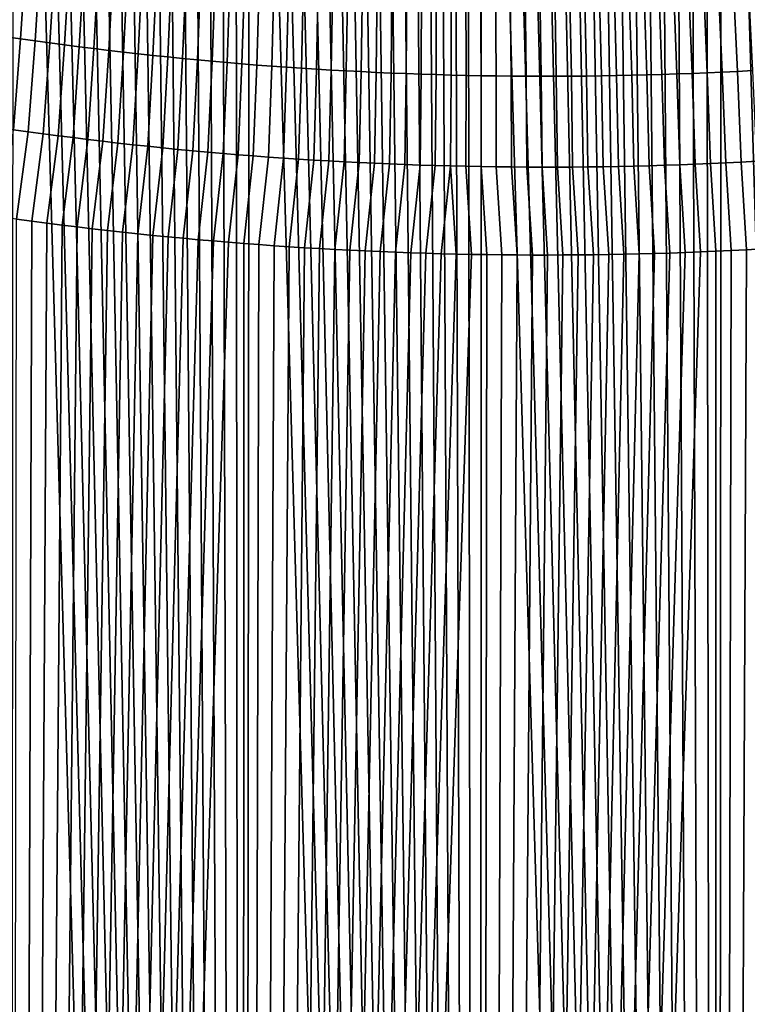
# Model space of a CAD drawing. Header units: metres. Extents: x -240 to 45, y -77 to 27.
# Tile 725 of 1056: x 14.6 to 17.63, y -35.33 to -31.23. Entities that reach past the tile are written whole.
import ezdxf

# ---------------------------------------------------------------- set-up
doc = ezdxf.new("R2010")
doc.units = ezdxf.units.M
doc.layers.add('solid_102011X2', color=7, linetype='CONTINUOUS')

msp = doc.modelspace()

# ---------------------------------------------------------------- linework, layer by layer
at = {"layer": 'solid_102011X2'}
for points in [[(14.552514, -60.200001, 121.029999), (15.52717, -60.200001, 121.252457), (14.631635, -28.450607, 121.049973), (14.573332, -28.427837, 121.035286)], [(15.52717, -60.200001, 121.252457), (14.689886, -28.473186, 121.064461), (14.631635, -28.450607, 121.049973)], [(15.52717, -60.200001, 121.252457), (14.748085, -28.495577, 121.078751), (14.689886, -28.473186, 121.064461)], [(15.52717, -60.200001, 121.252457), (14.806231, -28.51778, 121.092842), (14.748085, -28.495577, 121.078751)], [(15.52717, -60.200001, 121.252457), (14.864326, -28.539797, 121.106743), (14.806231, -28.51778, 121.092842)], [(15.52717, -60.200001, 121.252457), (14.922369, -28.561628, 121.120445), (14.864326, -28.539797, 121.106743)], [(15.52717, -60.200001, 121.252457), (14.98036, -28.583277, 121.133957), (14.922369, -28.561628, 121.120445)], [(15.52717, -60.200001, 121.252457), (15.0383, -28.60474, 121.14727), (14.98036, -28.583277, 121.133957)], [(15.52717, -60.200001, 121.252457), (15.096188, -28.626022, 121.160393), (15.0383, -28.60474, 121.14727)], [(15.52717, -60.200001, 121.252457), (15.154017, -28.647112, 121.173325), (15.096188, -28.626022, 121.160393)], [(15.52717, -60.200001, 121.252457), (15.211787, -28.668013, 121.186058), (15.154017, -28.647112, 121.173325)], [(15.52717, -60.200001, 121.252457), (15.269497, -28.688723, 121.198608), (15.211787, -28.668013, 121.186058)], [(15.52717, -60.200001, 121.252457), (15.327147, -28.709242, 121.21096), (15.269497, -28.688723, 121.198608)], [(15.52717, -60.200001, 121.252457), (15.384737, -28.729574, 121.223129), (15.327147, -28.709242, 121.21096)], [(15.52717, -60.200001, 121.252457), (15.442267, -28.74972, 121.235107), (15.384737, -28.729574, 121.223129)], [(15.52717, -60.200001, 121.252457), (15.499739, -28.769678, 121.246895), (15.442267, -28.74972, 121.235107)], [(15.52717, -60.200001, 121.252457), (15.55715, -28.789454, 121.258492), (15.499739, -28.769678, 121.246895)], [(15.52717, -60.200001, 121.252457), (16.511703, -60.200001, 121.426056), (15.614503, -28.809044, 121.269913), (15.55715, -28.789454, 121.258492)], [(16.511703, -60.200001, 121.426056), (15.671797, -28.828449, 121.281143), (15.614503, -28.809044, 121.269913)], [(16.511703, -60.200001, 121.426056), (15.729032, -28.847675, 121.292191), (15.671797, -28.828449, 121.281143)], [(16.511703, -60.200001, 121.426056), (15.786208, -28.866718, 121.303055), (15.729032, -28.847675, 121.292191)], [(16.511703, -60.200001, 121.426056), (15.843327, -28.885584, 121.313736), (15.786208, -28.866718, 121.303055)], [(16.511703, -60.200001, 121.426056), (15.900386, -28.904268, 121.324234), (15.843327, -28.885584, 121.313736)], [(16.511703, -60.200001, 121.426056), (15.957388, -28.922775, 121.334549), (15.900386, -28.904268, 121.324234)], [(16.511703, -60.200001, 121.426056), (16.01433, -28.941107, 121.344688), (15.957388, -28.922775, 121.334549)], [(16.511703, -60.200001, 121.426056), (16.071201, -28.959249, 121.354637), (16.01433, -28.941107, 121.344688)], [(16.511703, -60.200001, 121.426056), (16.127995, -28.977203, 121.364418), (16.071201, -28.959249, 121.354637)], [(16.511703, -60.200001, 121.426056), (16.184713, -28.994968, 121.374008), (16.127995, -28.977203, 121.364418)], [(16.511703, -60.200001, 121.426056), (16.241364, -29.01255, 121.383423), (16.184713, -28.994968, 121.374008)], [(16.511703, -60.200001, 121.426056), (16.297945, -29.029947, 121.392662), (16.241364, -29.01255, 121.383423)], [(16.511703, -60.200001, 121.426056), (16.35446, -29.047163, 121.401718), (16.297945, -29.029947, 121.392662)], [(16.511703, -60.200001, 121.426056), (16.410912, -29.064199, 121.410606), (16.35446, -29.047163, 121.401718)], [(16.511703, -60.200001, 121.426056), (16.467304, -29.081057, 121.419312), (16.410912, -29.064199, 121.410606)], [(16.511703, -60.200001, 121.426056), (16.52364, -29.097738, 121.427856), (16.467304, -29.081057, 121.419312)], [(16.511703, -60.200001, 121.426056), (17.503664, -60.200001, 121.550369), (16.57992, -29.114246, 121.436218), (16.52364, -29.097738, 121.427856)], [(17.503664, -60.200001, 121.550369), (16.643175, -29.13261, 121.445427), (16.57992, -29.114246, 121.436218)], [(17.503664, -60.200001, 121.550369), (16.706367, -29.150761, 121.454422), (16.643175, -29.13261, 121.445427)], [(17.503664, -60.200001, 121.550369), (16.769503, -29.168695, 121.463203), (16.706367, -29.150761, 121.454422)], [(17.503664, -60.200001, 121.550369), (16.832582, -29.186422, 121.471771), (16.769503, -29.168695, 121.463203)], [(17.503664, -60.200001, 121.550369), (16.895615, -29.203941, 121.480133), (16.832582, -29.186422, 121.471771)], [(17.503664, -60.200001, 121.550369), (16.958599, -29.221249, 121.488281), (16.895615, -29.203941, 121.480133)], [(17.503664, -60.200001, 121.550369), (17.021534, -29.23834, 121.496223), (16.958599, -29.221249, 121.488281)], [(17.503664, -60.200001, 121.550369), (17.084415, -29.255213, 121.503952), (17.021534, -29.23834, 121.496223)], [(17.503664, -60.200001, 121.550369), (17.147234, -29.271868, 121.511482), (17.084415, -29.255213, 121.503952)], [(17.503664, -60.200001, 121.550369), (17.209988, -29.288305, 121.518791), (17.147234, -29.271868, 121.511482)], [(17.503664, -60.200001, 121.550369), (17.272671, -29.304525, 121.525902), (17.209988, -29.288305, 121.518791)], [(17.503664, -60.200001, 121.550369), (17.335276, -29.320528, 121.532799), (17.272671, -29.304525, 121.525902)], [(17.503664, -60.200001, 121.550369), (17.397797, -29.336315, 121.53949), (17.335276, -29.320528, 121.532799)], [(17.503664, -60.200001, 121.550369), (17.460232, -29.351885, 121.545975), (17.397797, -29.336315, 121.53949)], [(17.503664, -60.200001, 121.550369), (17.522572, -29.367239, 121.552254), (17.460232, -29.351885, 121.545975)], [(17.503664, -60.200001, 121.550369), (18.500589, -60.200001, 121.625076), (17.584812, -29.382376, 121.558319), (17.522572, -29.367239, 121.552254)], [(18.500589, -60.200001, 121.625076), (17.646948, -29.397299, 121.564186), (17.584812, -29.382376, 121.558319)], [(14.603282, -31.309048, 82.121071), (14.542309, -31.300167, 82.136482), (14.568208, -30.923395, 82.083885), (14.628353, -30.932226, 82.068817)], [(14.664325, -31.317686, 82.105835), (14.603282, -31.309048, 82.121071), (14.628353, -30.932226, 82.068817), (14.688563, -30.940819, 82.053925)], [(14.725436, -31.326084, 82.09079), (14.664325, -31.317686, 82.105835), (14.688563, -30.940819, 82.053925), (14.748838, -30.949173, 82.039215)], [(14.786613, -31.33424, 82.075935), (14.725436, -31.326084, 82.09079), (14.748838, -30.949173, 82.039215), (14.809176, -30.957285, 82.024689)], [(14.847857, -31.342152, 82.061264), (14.786613, -31.33424, 82.075935), (14.809176, -30.957285, 82.024689), (14.869576, -30.965157, 82.010338)], [(14.909164, -31.349821, 82.046776), (14.847857, -31.342152, 82.061264), (14.869576, -30.965157, 82.010338), (14.930038, -30.972786, 81.99617)], [(14.970536, -31.357246, 82.032478), (14.909164, -31.349821, 82.046776), (14.930038, -30.972786, 81.99617), (14.990561, -30.980175, 81.982185)], [(15.03197, -31.364428, 82.018372), (14.970536, -31.357246, 82.032478), (14.990561, -30.980175, 81.982185), (15.051142, -30.987322, 81.968384)], [(15.093466, -31.371363, 82.004456), (15.03197, -31.364428, 82.018372), (15.051142, -30.987322, 81.968384), (15.11178, -30.994225, 81.954765)], [(15.155021, -31.378054, 81.990723), (15.093466, -31.371363, 82.004456), (15.11178, -30.994225, 81.954765), (15.172477, -31.000883, 81.941322)], [(15.216636, -31.384499, 81.97718), (15.155021, -31.378054, 81.990723), (15.172477, -31.000883, 81.941322), (15.23323, -31.007299, 81.92807)], [(15.278308, -31.390697, 81.963829), (15.216636, -31.384499, 81.97718), (15.23323, -31.007299, 81.92807), (15.294038, -31.01347, 81.915001)], [(15.340038, -31.396648, 81.950668), (15.278308, -31.390697, 81.963829), (15.294038, -31.01347, 81.915001), (15.354899, -31.019396, 81.902122)], [(15.401824, -31.402351, 81.937698), (15.340038, -31.396648, 81.950668), (15.354899, -31.019396, 81.902122), (15.415814, -31.025078, 81.88942)], [(15.463664, -31.407808, 81.924919), (15.401824, -31.402351, 81.937698), (15.415814, -31.025078, 81.88942), (15.476782, -31.030512, 81.876907)], [(15.525557, -31.413017, 81.912331), (15.463664, -31.407808, 81.924919), (15.476782, -31.030512, 81.876907), (15.537799, -31.035702, 81.864578)], [(15.587502, -31.417976, 81.89994), (15.525557, -31.413017, 81.912331), (15.537799, -31.035702, 81.864578), (15.598866, -31.040646, 81.852432)], [(15.649497, -31.422688, 81.887733), (15.587502, -31.417976, 81.89994), (15.598866, -31.040646, 81.852432), (15.65998, -31.045343, 81.840477)], [(15.711542, -31.427151, 81.875725), (15.649497, -31.422688, 81.887733), (15.65998, -31.045343, 81.840477), (15.721142, -31.049793, 81.828705)], [(15.773634, -31.431366, 81.863907), (15.711542, -31.427151, 81.875725), (15.721142, -31.049793, 81.828705), (15.782349, -31.053997, 81.817123)], [(15.835773, -31.435331, 81.85228), (15.773634, -31.431366, 81.863907), (15.782349, -31.053997, 81.817123), (15.843599, -31.057955, 81.805725)], [(15.897957, -31.439047, 81.840851), (15.835773, -31.435331, 81.85228), (15.843599, -31.057955, 81.805725), (15.904894, -31.061666, 81.794518)], [(15.960185, -31.442513, 81.829613), (15.897957, -31.439047, 81.840851), (15.904894, -31.061666, 81.794518), (15.966229, -31.065128, 81.783501)], [(16.022455, -31.445728, 81.818573), (15.960185, -31.442513, 81.829613), (15.966229, -31.065128, 81.783501), (16.027605, -31.068344, 81.772667)], [(17.652451, -31.441236, 81.600441), (17.589497, -31.444544, 81.606361), (17.571951, -31.0679, 81.563591), (17.633999, -31.064651, 81.557716)], [(16.084766, -31.448694, 81.807724), (16.022455, -31.445728, 81.818573), (16.027605, -31.068344, 81.772667), (16.089022, -31.071312, 81.762016)], [(16.147118, -31.45141, 81.797073), (16.084766, -31.448694, 81.807724), (16.089022, -31.071312, 81.762016), (16.150475, -31.074032, 81.751564)], [(16.209509, -31.453876, 81.786613), (16.147118, -31.45141, 81.797073), (16.150475, -31.074032, 81.751564), (16.211964, -31.076504, 81.741295)], [(16.271935, -31.456091, 81.776352), (16.209509, -31.453876, 81.786613), (16.211964, -31.076504, 81.741295), (16.273489, -31.078726, 81.731216)], [(16.334398, -31.458054, 81.766289), (16.271935, -31.456091, 81.776352), (16.273489, -31.078726, 81.731216), (16.335049, -31.0807, 81.721329)], [(16.396896, -31.459766, 81.756416), (16.334398, -31.458054, 81.766289), (16.335049, -31.0807, 81.721329), (16.396641, -31.082426, 81.711632)], [(16.459427, -31.461227, 81.74675), (16.396896, -31.459766, 81.756416), (16.396641, -31.082426, 81.711632), (16.458267, -31.083904, 81.702126)], [(16.521992, -31.462437, 81.737274), (16.459427, -31.461227, 81.74675), (16.458267, -31.083904, 81.702126), (16.519922, -31.085131, 81.69281)], [(16.584587, -31.463396, 81.727989), (16.521992, -31.462437, 81.737274), (16.519922, -31.085131, 81.69281), (16.58161, -31.086111, 81.683685)], [(16.647213, -31.464104, 81.71891), (16.584587, -31.463396, 81.727989), (16.58161, -31.086111, 81.683685), (16.643326, -31.08684, 81.674744)], [(16.709867, -31.46456, 81.710022), (16.647213, -31.464104, 81.71891), (16.643326, -31.08684, 81.674744), (16.70507, -31.087322, 81.666)], [(16.772551, -31.464764, 81.701332), (16.709867, -31.46456, 81.710022), (16.70507, -31.087322, 81.666), (16.766842, -31.087553, 81.65744)], [(16.83526, -31.464716, 81.692841), (16.772551, -31.464764, 81.701332), (16.766842, -31.087553, 81.65744), (16.828642, -31.087536, 81.649071)], [(16.897997, -31.464418, 81.684547), (16.83526, -31.464716, 81.692841), (16.828642, -31.087536, 81.649071), (16.890467, -31.087269, 81.6409)], [(16.960758, -31.463867, 81.676445), (16.897997, -31.464418, 81.684547), (16.890467, -31.087269, 81.6409), (16.952316, -31.086754, 81.632912)], [(17.023544, -31.463066, 81.668549), (16.960758, -31.463867, 81.676445), (16.952316, -31.086754, 81.632912), (17.014189, -31.085989, 81.625122)], [(17.086353, -31.462013, 81.660843), (17.023544, -31.463066, 81.668549), (17.014189, -31.085989, 81.625122), (17.076086, -31.084974, 81.617516)], [(17.149183, -31.460709, 81.653336), (17.086353, -31.462013, 81.660843), (17.076086, -31.084974, 81.617516), (17.138004, -31.08371, 81.610107)], [(17.212034, -31.459152, 81.646034), (17.149183, -31.460709, 81.653336), (17.138004, -31.08371, 81.610107), (17.199944, -31.082197, 81.602882)], [(17.274904, -31.457344, 81.638924), (17.212034, -31.459152, 81.646034), (17.199944, -31.082197, 81.602882), (17.261904, -31.080435, 81.595856)], [(17.337791, -31.455284, 81.632011), (17.274904, -31.457344, 81.638924), (17.261904, -31.080435, 81.595856), (17.323883, -31.078424, 81.58902)], [(17.400698, -31.452974, 81.625305), (17.337791, -31.455284, 81.632011), (17.323883, -31.078424, 81.58902), (17.385878, -31.076164, 81.582375)], [(17.463617, -31.450415, 81.61879), (17.400698, -31.452974, 81.625305), (17.385878, -31.076164, 81.582375), (17.447889, -31.073658, 81.57592)], [(17.52655, -31.447603, 81.61248), (17.463617, -31.450415, 81.61879), (17.447889, -31.073658, 81.57592), (17.509914, -31.070902, 81.569664)], [(17.589497, -31.444544, 81.606361), (17.52655, -31.447603, 81.61248), (17.509914, -31.070902, 81.569664), (17.571951, -31.0679, 81.563591)], [(14.573833, -31.687561, 82.155876), (14.511973, -31.678633, 82.171646), (14.542309, -31.300167, 82.136482), (14.603282, -31.309048, 82.121071)], [(14.635767, -31.696247, 82.140297), (14.573833, -31.687561, 82.155876), (14.603282, -31.309048, 82.121071), (14.664325, -31.317686, 82.105835)], [(14.697772, -31.704689, 82.124901), (14.635767, -31.696247, 82.140297), (14.664325, -31.317686, 82.105835), (14.725436, -31.326084, 82.09079)], [(14.759848, -31.712885, 82.109703), (14.697772, -31.704689, 82.124901), (14.725436, -31.326084, 82.09079), (14.786613, -31.33424, 82.075935)], [(14.821992, -31.720839, 82.094696), (14.759848, -31.712885, 82.109703), (14.786613, -31.33424, 82.075935), (14.847857, -31.342152, 82.061264)], [(14.884205, -31.728546, 82.079887), (14.821992, -31.720839, 82.094696), (14.847857, -31.342152, 82.061264), (14.909164, -31.349821, 82.046776)], [(14.946485, -31.736008, 82.065262), (14.884205, -31.728546, 82.079887), (14.909164, -31.349821, 82.046776), (14.970536, -31.357246, 82.032478)], [(15.008829, -31.743223, 82.050842), (14.946485, -31.736008, 82.065262), (14.970536, -31.357246, 82.032478), (15.03197, -31.364428, 82.018372)], [(15.071239, -31.750193, 82.036606), (15.008829, -31.743223, 82.050842), (15.03197, -31.364428, 82.018372), (15.093466, -31.371363, 82.004456)], [(15.133713, -31.756914, 82.022575), (15.071239, -31.750193, 82.036606), (15.093466, -31.371363, 82.004456), (15.155021, -31.378054, 81.990723)], [(15.196248, -31.763386, 82.008736), (15.133713, -31.756914, 82.022575), (15.155021, -31.378054, 81.990723), (15.216636, -31.384499, 81.97718)], [(15.258844, -31.769611, 81.995087), (15.196248, -31.763386, 82.008736), (15.216636, -31.384499, 81.97718), (15.278308, -31.390697, 81.963829)], [(15.321501, -31.775587, 81.981644), (15.258844, -31.769611, 81.995087), (15.278308, -31.390697, 81.963829), (15.340038, -31.396648, 81.950668)], [(15.384215, -31.781313, 81.968391), (15.321501, -31.775587, 81.981644), (15.340038, -31.396648, 81.950668), (15.401824, -31.402351, 81.937698)], [(15.446988, -31.786789, 81.955338), (15.384215, -31.781313, 81.968391), (15.401824, -31.402351, 81.937698), (15.463664, -31.407808, 81.924919)], [(15.509816, -31.792015, 81.942482), (15.446988, -31.786789, 81.955338), (15.463664, -31.407808, 81.924919), (15.525557, -31.413017, 81.912331)], [(15.572699, -31.796991, 81.929825), (15.509816, -31.792015, 81.942482), (15.525557, -31.413017, 81.912331), (15.587502, -31.417976, 81.89994)], [(15.635634, -31.801718, 81.917366), (15.572699, -31.796991, 81.929825), (15.587502, -31.417976, 81.89994), (15.649497, -31.422688, 81.887733)], [(15.698621, -31.80619, 81.905106), (15.635634, -31.801718, 81.917366), (15.649497, -31.422688, 81.887733), (15.711542, -31.427151, 81.875725)], [(15.761659, -31.810415, 81.893044), (15.698621, -31.80619, 81.905106), (15.711542, -31.427151, 81.875725), (15.773634, -31.431366, 81.863907)], [(15.824744, -31.814386, 81.881187), (15.761659, -31.810415, 81.893044), (15.773634, -31.431366, 81.863907), (15.835773, -31.435331, 81.85228)], [(15.887878, -31.818108, 81.869522), (15.824744, -31.814386, 81.881187), (15.835773, -31.435331, 81.85228), (15.897957, -31.439047, 81.840851)], [(15.951057, -31.821575, 81.858063), (15.887878, -31.818108, 81.869522), (15.897957, -31.439047, 81.840851), (15.960185, -31.442513, 81.829613)], [(16.014282, -31.824793, 81.846802), (15.951057, -31.821575, 81.858063), (15.960185, -31.442513, 81.829613), (16.022455, -31.445728, 81.818573)], [(16.077549, -31.827757, 81.835747), (16.014282, -31.824793, 81.846802), (16.022455, -31.445728, 81.818573), (16.084766, -31.448694, 81.807724)], [(16.140858, -31.830467, 81.82489), (16.077549, -31.827757, 81.835747), (16.084766, -31.448694, 81.807724), (16.147118, -31.45141, 81.797073)], [(16.204208, -31.832926, 81.814232), (16.140858, -31.830467, 81.82489), (16.147118, -31.45141, 81.797073), (16.209509, -31.453876, 81.786613)], [(16.267597, -31.835131, 81.80378), (16.204208, -31.832926, 81.814232), (16.209509, -31.453876, 81.786613), (16.271935, -31.456091, 81.776352)], [(16.331022, -31.837084, 81.793526), (16.267597, -31.835131, 81.80378), (16.271935, -31.456091, 81.776352), (16.334398, -31.458054, 81.766289)], [(16.394485, -31.838781, 81.783478), (16.331022, -31.837084, 81.793526), (16.334398, -31.458054, 81.766289), (16.396896, -31.459766, 81.756416)], [(16.457983, -31.840227, 81.773636), (16.394485, -31.838781, 81.783478), (16.396896, -31.459766, 81.756416), (16.459427, -31.461227, 81.74675)], [(16.521513, -31.841417, 81.763992), (16.457983, -31.840227, 81.773636), (16.459427, -31.461227, 81.74675), (16.521992, -31.462437, 81.737274)], [(16.585077, -31.842356, 81.754555), (16.521513, -31.841417, 81.763992), (16.521992, -31.462437, 81.737274), (16.584587, -31.463396, 81.727989)], [(16.648674, -31.843039, 81.745316), (16.585077, -31.842356, 81.754555), (16.584587, -31.463396, 81.727989), (16.647213, -31.464104, 81.71891)], [(16.712299, -31.84347, 81.736282), (16.648674, -31.843039, 81.745316), (16.647213, -31.464104, 81.71891), (16.709867, -31.46456, 81.710022)], [(16.775953, -31.843647, 81.727455), (16.712299, -31.84347, 81.736282), (16.709867, -31.46456, 81.710022), (16.772551, -31.464764, 81.701332)], [(16.839636, -31.843569, 81.718826), (16.775953, -31.843647, 81.727455), (16.772551, -31.464764, 81.701332), (16.83526, -31.464716, 81.692841)], [(16.903343, -31.843239, 81.710411), (16.839636, -31.843569, 81.718826), (16.83526, -31.464716, 81.692841), (16.897997, -31.464418, 81.684547)], [(16.967077, -31.842653, 81.702194), (16.903343, -31.843239, 81.710411), (16.897997, -31.464418, 81.684547), (16.960758, -31.463867, 81.676445)], [(17.030834, -31.841814, 81.694183), (16.967077, -31.842653, 81.702194), (16.960758, -31.463867, 81.676445), (17.023544, -31.463066, 81.668549)], [(17.094616, -31.840721, 81.686371), (17.030834, -31.841814, 81.694183), (17.023544, -31.463066, 81.668549), (17.086353, -31.462013, 81.660843)], [(17.158417, -31.839376, 81.678772), (17.094616, -31.840721, 81.686371), (17.086353, -31.462013, 81.660843), (17.149183, -31.460709, 81.653336)], [(17.222239, -31.837776, 81.671371), (17.158417, -31.839376, 81.678772), (17.149183, -31.460709, 81.653336), (17.212034, -31.459152, 81.646034)], [(17.286079, -31.835922, 81.664177), (17.222239, -31.837776, 81.671371), (17.212034, -31.459152, 81.646034), (17.274904, -31.457344, 81.638924)], [(17.349939, -31.833815, 81.657188), (17.286079, -31.835922, 81.664177), (17.274904, -31.457344, 81.638924), (17.337791, -31.455284, 81.632011)], [(17.413813, -31.831453, 81.650406), (17.349939, -31.833815, 81.657188), (17.337791, -31.455284, 81.632011), (17.400698, -31.452974, 81.625305)], [(17.477701, -31.828838, 81.643829), (17.413813, -31.831453, 81.650406), (17.400698, -31.452974, 81.625305), (17.463617, -31.450415, 81.61879)], [(17.541605, -31.825974, 81.637459), (17.477701, -31.828838, 81.643829), (17.463617, -31.450415, 81.61879), (17.52655, -31.447603, 81.61248)], [(17.605518, -31.822855, 81.631294), (17.541605, -31.825974, 81.637459), (17.52655, -31.447603, 81.61248), (17.589497, -31.444544, 81.606361)], [(17.669441, -31.819487, 81.625328), (17.605518, -31.822855, 81.631294), (17.589497, -31.444544, 81.606361), (17.652451, -31.441236, 81.600441)], [(14.635767, -31.696247, 82.140297), (14.586741, -32.059959, 82.161316), (14.531524, -32.052246, 82.175354), (14.573833, -31.687561, 82.155876)], [(14.697772, -31.704689, 82.124901), (14.649858, -32.068542, 82.14547), (14.586741, -32.059959, 82.161316), (14.635767, -31.696247, 82.140297)], [(14.759848, -31.712885, 82.109703), (14.712985, -32.076874, 82.129845), (14.649858, -32.068542, 82.14547), (14.697772, -31.704689, 82.124901)], [(14.821992, -31.720839, 82.094696), (14.77611, -32.084949, 82.114433), (14.712985, -32.076874, 82.129845), (14.759848, -31.712885, 82.109703)], [(14.884205, -31.728546, 82.079887), (14.839214, -32.092766, 82.099243), (14.77611, -32.084949, 82.114433), (14.821992, -31.720839, 82.094696)], [(14.946485, -31.736008, 82.065262), (14.902305, -32.100319, 82.084274), (14.839214, -32.092766, 82.099243), (14.884205, -31.728546, 82.079887)], [(15.008829, -31.743223, 82.050842), (14.965384, -32.107616, 82.069519), (14.902305, -32.100319, 82.084274), (14.946485, -31.736008, 82.065262)], [(15.071239, -31.750193, 82.036606), (15.028457, -32.114655, 82.054977), (14.965384, -32.107616, 82.069519), (15.008829, -31.743223, 82.050842)], [(15.133713, -31.756914, 82.022575), (15.091527, -32.121433, 82.040657), (15.028457, -32.114655, 82.054977), (15.071239, -31.750193, 82.036606)], [(15.196248, -31.763386, 82.008736), (15.154598, -32.127964, 82.02655), (15.091527, -32.121433, 82.040657), (15.133713, -31.756914, 82.022575)], [(15.258844, -31.769611, 81.995087), (15.217677, -32.134239, 82.01265), (15.154598, -32.127964, 82.02655), (15.196248, -31.763386, 82.008736)], [(15.321501, -31.775587, 81.981644), (15.280766, -32.140259, 81.998962), (15.217677, -32.134239, 82.01265), (15.258844, -31.769611, 81.995087)], [(15.384215, -31.781313, 81.968391), (15.343869, -32.146034, 81.985489), (15.280766, -32.140259, 81.998962), (15.321501, -31.775587, 81.981644)], [(15.446988, -31.786789, 81.955338), (15.406991, -32.151558, 81.972221), (15.343869, -32.146034, 81.985489), (15.384215, -31.781313, 81.968391)], [(15.509816, -31.792015, 81.942482), (15.470138, -32.156834, 81.95916), (15.406991, -32.151558, 81.972221), (15.446988, -31.786789, 81.955338)], [(15.572699, -31.796991, 81.929825), (15.533306, -32.161865, 81.946304), (15.470138, -32.156834, 81.95916), (15.509816, -31.792015, 81.942482)], [(15.635634, -31.801718, 81.917366), (15.596471, -32.166645, 81.933662), (15.533306, -32.161865, 81.946304), (15.572699, -31.796991, 81.929825)], [(15.698621, -31.80619, 81.905106), (15.65963, -32.171169, 81.921227), (15.596471, -32.166645, 81.933662), (15.635634, -31.801718, 81.917366)], [(15.761659, -31.810415, 81.893044), (15.722789, -32.175442, 81.909004), (15.65963, -32.171169, 81.921227), (15.698621, -31.80619, 81.905106)], [(15.824744, -31.814386, 81.881187), (15.785951, -32.179462, 81.896996), (15.722789, -32.175442, 81.909004), (15.761659, -31.810415, 81.893044)], [(15.887878, -31.818108, 81.869522), (15.84912, -32.183231, 81.885193), (15.785951, -32.179462, 81.896996), (15.824744, -31.814386, 81.881187)], [(15.951057, -31.821575, 81.858063), (15.9123, -32.186752, 81.873596), (15.84912, -32.183231, 81.885193), (15.887878, -31.818108, 81.869522)], [(16.014282, -31.824793, 81.846802), (15.975496, -32.190022, 81.862213), (15.9123, -32.186752, 81.873596), (15.951057, -31.821575, 81.858063)], [(16.077549, -31.827757, 81.835747), (16.038713, -32.193047, 81.851028), (15.975496, -32.190022, 81.862213), (16.014282, -31.824793, 81.846802)], [(16.140858, -31.830467, 81.82489), (16.101954, -32.19582, 81.84005), (16.038713, -32.193047, 81.851028), (16.077549, -31.827757, 81.835747)], [(16.204208, -31.832926, 81.814232), (16.16522, -32.198349, 81.829269), (16.101954, -32.19582, 81.84005), (16.140858, -31.830467, 81.82489)], [(16.267597, -31.835131, 81.80378), (16.228521, -32.20063, 81.818695), (16.16522, -32.198349, 81.829269), (16.204208, -31.832926, 81.814232)], [(16.331022, -31.837084, 81.793526), (16.291859, -32.202667, 81.808327), (16.228521, -32.20063, 81.818695), (16.267597, -31.835131, 81.80378)], [(16.394485, -31.838781, 81.783478), (16.355217, -32.20446, 81.798164), (16.291859, -32.202667, 81.808327), (16.331022, -31.837084, 81.793526)], [(16.394485, -31.838781, 81.783478), (16.418577, -32.206001, 81.7882), (16.355217, -32.20446, 81.798164)], [(16.394485, -31.838781, 81.783478), (16.457983, -31.840227, 81.773636), (16.481945, -32.207298, 81.77845), (16.418577, -32.206001, 81.7882)], [(16.457983, -31.840227, 81.773636), (16.521513, -31.841417, 81.763992), (16.545326, -32.208344, 81.768906), (16.481945, -32.207298, 81.77845)], [(16.521513, -31.841417, 81.763992), (16.585077, -31.842356, 81.754555), (16.608725, -32.209141, 81.75956), (16.545326, -32.208344, 81.768906)], [(16.585077, -31.842356, 81.754555), (16.648674, -31.843039, 81.745316), (16.672144, -32.209694, 81.75042), (16.608725, -32.209141, 81.75956)], [(16.648674, -31.843039, 81.745316), (16.712299, -31.84347, 81.736282), (16.73559, -32.209999, 81.741486), (16.672144, -32.209694, 81.75042)], [(16.712299, -31.84347, 81.736282), (16.775953, -31.843647, 81.727455), (16.799067, -32.210056, 81.732758), (16.73559, -32.209999, 81.741486)], [(16.775953, -31.843647, 81.727455), (16.839636, -31.843569, 81.718826), (16.862577, -32.209866, 81.72422), (16.799067, -32.210056, 81.732758)], [(16.839636, -31.843569, 81.718826), (16.903343, -31.843239, 81.710411), (16.926128, -32.209427, 81.715897), (16.862577, -32.209866, 81.72422)], [(16.903343, -31.843239, 81.710411), (16.967077, -31.842653, 81.702194), (16.989723, -32.20874, 81.707764), (16.926128, -32.209427, 81.715897)], [(16.967077, -31.842653, 81.702194), (17.030834, -31.841814, 81.694183), (17.053368, -32.207809, 81.699837), (16.989723, -32.20874, 81.707764)], [(17.030834, -31.841814, 81.694183), (17.094616, -31.840721, 81.686371), (17.117062, -32.206631, 81.692108), (17.053368, -32.207809, 81.699837)], [(17.094616, -31.840721, 81.686371), (17.158417, -31.839376, 81.678772), (17.18078, -32.205204, 81.684586), (17.117062, -32.206631, 81.692108)], [(17.158417, -31.839376, 81.678772), (17.222239, -31.837776, 81.671371), (17.244522, -32.203533, 81.677269), (17.18078, -32.205204, 81.684586)], [(17.222239, -31.837776, 81.671371), (17.286079, -31.835922, 81.664177), (17.30829, -32.201618, 81.670151), (17.244522, -32.203533, 81.677269)], [(17.286079, -31.835922, 81.664177), (17.349939, -31.833815, 81.657188), (17.372087, -32.199455, 81.663239), (17.30829, -32.201618, 81.670151)], [(17.349939, -31.833815, 81.657188), (17.413813, -31.831453, 81.650406), (17.435919, -32.197041, 81.656525), (17.372087, -32.199455, 81.663239)], [(17.413813, -31.831453, 81.650406), (17.477701, -31.828838, 81.643829), (17.499784, -32.194382, 81.650024), (17.435919, -32.197041, 81.656525)], [(17.477701, -31.828838, 81.643829), (17.541605, -31.825974, 81.637459), (17.563688, -32.191475, 81.643715), (17.499784, -32.194382, 81.650024)], [(17.541605, -31.825974, 81.637459), (17.605518, -31.822855, 81.631294), (17.627632, -32.188316, 81.637619), (17.563688, -32.191475, 81.643715)], [(17.605518, -31.822855, 81.631294), (17.669441, -31.819487, 81.625328), (17.691622, -32.18491, 81.631721), (17.627632, -32.188316, 81.637619)], [(14.552514, -60.200001, 82.169998), (14.586741, -32.059959, 82.161316), (14.649858, -32.068542, 82.14547)], [(14.552514, -60.200001, 82.169998), (14.649858, -32.068542, 82.14547), (14.712985, -32.076874, 82.129845)], [(14.552514, -60.200001, 82.169998), (14.712985, -32.076874, 82.129845), (14.77611, -32.084949, 82.114433)], [(14.552514, -60.200001, 82.169998), (14.77611, -32.084949, 82.114433), (14.839214, -32.092766, 82.099243)], [(14.552514, -60.200001, 82.169998), (14.839214, -32.092766, 82.099243), (14.902305, -32.100319, 82.084274)], [(14.552514, -60.200001, 82.169998), (14.902305, -32.100319, 82.084274), (14.965384, -32.107616, 82.069519)], [(14.552514, -60.200001, 82.169998), (14.965384, -32.107616, 82.069519), (15.028457, -32.114655, 82.054977)], [(14.552514, -60.200001, 82.169998), (15.028457, -32.114655, 82.054977), (15.091527, -32.121433, 82.040657)], [(14.552514, -60.200001, 82.169998), (15.091527, -32.121433, 82.040657), (15.154598, -32.127964, 82.02655)], [(14.552514, -60.200001, 82.169998), (15.154598, -32.127964, 82.02655), (15.217677, -32.134239, 82.01265)], [(14.552514, -60.200001, 82.169998), (15.217677, -32.134239, 82.01265), (15.280766, -32.140259, 81.998962)], [(18.500589, -60.200001, 81.574921), (17.503664, -60.200001, 81.649635), (18.398392, -32.13097, 81.580284), (18.462883, -32.124565, 81.576843)], [(17.503664, -60.200001, 81.649635), (18.333942, -32.137123, 81.583939), (18.398392, -32.13097, 81.580284)], [(14.552514, -60.200001, 82.169998), (15.280766, -32.140259, 81.998962), (15.343869, -32.146034, 81.985489)], [(14.552514, -60.200001, 82.169998), (15.343869, -32.146034, 81.985489), (15.406991, -32.151558, 81.972221)], [(14.552514, -60.200001, 82.169998), (15.406991, -32.151558, 81.972221), (15.470138, -32.156834, 81.95916)], [(14.552514, -60.200001, 82.169998), (15.470138, -32.156834, 81.95916), (15.533306, -32.161865, 81.946304), (15.52717, -60.200001, 81.94754)], [(15.52717, -60.200001, 81.94754), (15.533306, -32.161865, 81.946304), (15.596471, -32.166645, 81.933662)], [(15.52717, -60.200001, 81.94754), (15.596471, -32.166645, 81.933662), (15.65963, -32.171169, 81.921227)], [(15.52717, -60.200001, 81.94754), (15.65963, -32.171169, 81.921227), (15.722789, -32.175442, 81.909004)], [(15.52717, -60.200001, 81.94754), (15.722789, -32.175442, 81.909004), (15.785951, -32.179462, 81.896996)], [(17.503664, -60.200001, 81.649635), (18.269533, -32.143024, 81.587791), (18.333942, -32.137123, 81.583939)], [(17.503664, -60.200001, 81.649635), (18.205164, -32.148674, 81.591858), (18.269533, -32.143024, 81.587791)], [(17.503664, -60.200001, 81.649635), (18.140831, -32.154076, 81.596123), (18.205164, -32.148674, 81.591858)], [(17.503664, -60.200001, 81.649635), (18.076538, -32.159225, 81.600594), (18.140831, -32.154076, 81.596123)], [(17.503664, -60.200001, 81.649635), (18.012283, -32.164127, 81.60527), (18.076538, -32.159225, 81.600594)], [(17.503664, -60.200001, 81.649635), (17.948063, -32.168781, 81.610153), (18.012283, -32.164127, 81.60527)], [(17.503664, -60.200001, 81.649635), (17.883881, -32.173187, 81.615242), (17.948063, -32.168781, 81.610153)], [(17.503664, -60.200001, 81.649635), (17.819742, -32.177345, 81.620529), (17.883881, -32.173187, 81.615242)], [(15.52717, -60.200001, 81.94754), (15.785951, -32.179462, 81.896996), (15.84912, -32.183231, 81.885193)], [(15.52717, -60.200001, 81.94754), (15.84912, -32.183231, 81.885193), (15.9123, -32.186752, 81.873596)], [(15.52717, -60.200001, 81.94754), (15.9123, -32.186752, 81.873596), (15.975496, -32.190022, 81.862213)], [(15.52717, -60.200001, 81.94754), (15.975496, -32.190022, 81.862213), (16.038713, -32.193047, 81.851028)], [(15.52717, -60.200001, 81.94754), (16.038713, -32.193047, 81.851028), (16.101954, -32.19582, 81.84005)], [(15.52717, -60.200001, 81.94754), (16.101954, -32.19582, 81.84005), (16.16522, -32.198349, 81.829269)], [(15.52717, -60.200001, 81.94754), (16.16522, -32.198349, 81.829269), (16.228521, -32.20063, 81.818695)], [(15.52717, -60.200001, 81.94754), (16.228521, -32.20063, 81.818695), (16.291859, -32.202667, 81.808327)], [(15.52717, -60.200001, 81.94754), (16.291859, -32.202667, 81.808327), (16.355217, -32.20446, 81.798164)], [(15.52717, -60.200001, 81.94754), (16.355217, -32.20446, 81.798164), (16.418577, -32.206001, 81.7882)], [(15.52717, -60.200001, 81.94754), (16.418577, -32.206001, 81.7882), (16.481945, -32.207298, 81.77845)], [(15.52717, -60.200001, 81.94754), (16.481945, -32.207298, 81.77845), (16.545326, -32.208344, 81.768906), (16.511703, -60.200001, 81.773941)], [(17.503664, -60.200001, 81.649635), (16.511703, -60.200001, 81.773941), (17.435919, -32.197041, 81.656525), (17.499784, -32.194382, 81.650024)], [(16.511703, -60.200001, 81.773941), (17.372087, -32.199455, 81.663239), (17.435919, -32.197041, 81.656525)], [(16.511703, -60.200001, 81.773941), (17.30829, -32.201618, 81.670151), (17.372087, -32.199455, 81.663239)], [(16.511703, -60.200001, 81.773941), (17.244522, -32.203533, 81.677269), (17.30829, -32.201618, 81.670151)], [(16.511703, -60.200001, 81.773941), (17.18078, -32.205204, 81.684586), (17.244522, -32.203533, 81.677269)], [(16.511703, -60.200001, 81.773941), (17.117062, -32.206631, 81.692108), (17.18078, -32.205204, 81.684586)], [(16.511703, -60.200001, 81.773941), (17.053368, -32.207809, 81.699837), (17.117062, -32.206631, 81.692108)], [(16.511703, -60.200001, 81.773941), (16.989723, -32.20874, 81.707764), (17.053368, -32.207809, 81.699837)], [(16.511703, -60.200001, 81.773941), (16.545326, -32.208344, 81.768906), (16.608725, -32.209141, 81.75956)], [(16.511703, -60.200001, 81.773941), (16.926128, -32.209427, 81.715897), (16.989723, -32.20874, 81.707764)], [(16.511703, -60.200001, 81.773941), (16.608725, -32.209141, 81.75956), (16.672144, -32.209694, 81.75042)], [(16.511703, -60.200001, 81.773941), (16.862577, -32.209866, 81.72422), (16.926128, -32.209427, 81.715897)], [(16.511703, -60.200001, 81.773941), (16.672144, -32.209694, 81.75042), (16.73559, -32.209999, 81.741486)], [(16.511703, -60.200001, 81.773941), (16.799067, -32.210056, 81.732758), (16.862577, -32.209866, 81.72422)], [(16.511703, -60.200001, 81.773941), (16.73559, -32.209999, 81.741486), (16.799067, -32.210056, 81.732758)], [(17.503664, -60.200001, 81.649635), (17.499784, -32.194382, 81.650024), (17.563688, -32.191475, 81.643715)], [(17.503664, -60.200001, 81.649635), (17.755657, -32.181255, 81.626022), (17.819742, -32.177345, 81.620529)], [(17.503664, -60.200001, 81.649635), (17.691622, -32.18491, 81.631721), (17.755657, -32.181255, 81.626022)], [(17.503664, -60.200001, 81.649635), (17.627632, -32.188316, 81.637619), (17.691622, -32.18491, 81.631721)], [(17.503664, -60.200001, 81.649635), (17.563688, -32.191475, 81.643715), (17.627632, -32.188316, 81.637619)]]:
    msp.add_3dface(points, dxfattribs=at)

doc.saveas('drawing.dxf')
